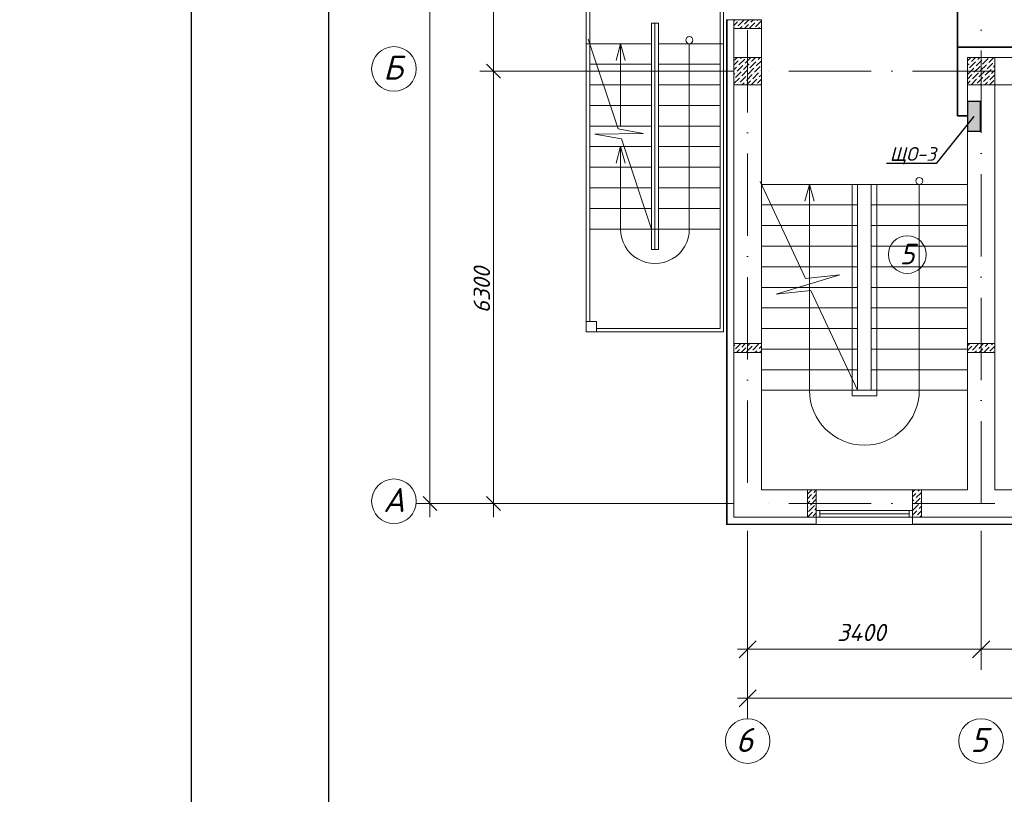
# Model space of a CAD drawing. Header units: millimetres. Extents: x 1114507 to 93926427, y 174473 to 817039.
# Tile 382 of 483: x 1944356 to 1958696, y 762588 to 773875. Entities that reach past the tile are written whole.
import ezdxf
from ezdxf import colors
from ezdxf.entities.mleader import LeaderData, LeaderLine
from ezdxf.math import Vec2, Vec3

# ---------------------------------------------------------------- set-up
doc = ezdxf.new("R2010")
doc.units = ezdxf.units.MM
doc.linetypes.add('ACAD_ISO10W100', pattern=[18, 12, -3, 0, -3])
for name, color, linetype, lineweight in [('expl', 234, 'Continuous', 13), ('PLAN', 250, 'Continuous', 25), ('размеры', 12, 'Continuous', 15)]:
    doc.layers.add(name, color=color, linetype=linetype, lineweight=lineweight)
doc.layers.add('kcd_tx', color=7, linetype='Continuous')
doc.layers.add('RAZMERNAR', color=152, linetype='Continuous')
doc.styles.add('iso', font='isocpeur.TTF')
doc.styles.get("Standard").update_dxf_attribs({"font": 'isocpeui.ttf'})
doc.styles.add('X_ISO', font='isocpeui.ttf')
doc.styles.add('Суннат', font='ariali.ttf', dxfattribs={"height": 250})
doc.linetypes.add('FENCELINE1', pattern='A,6.35,-2.54,[133,ltypeshp.shx,S=2.54,R=0,X=-2.54,Y=0],-2.54,25.4', length=36.83)

# ---------------------------------------------------------------- blocks, each defined once
blk = doc.blocks.new('blokqav3mak')
at = {"color": 1, "linetype": 'ACAD_ISO10W100', "lineweight": 0, "ltscale": 100}
for p, q in [((1599766, 782725), (1599766, 766825)), ((1603166, 782425), (1603166, 766825)), ((1626766, 773125), (1599766, 773125)), ((1626766, 766825), (1599766, 766825))]:
    blk.add_line(p, q, dxfattribs=at)
at = {"lineweight": 0, "ltscale": 100}
for p, q in [((1597416, 775525, 0), (1597416, 769325, 0)), ((1599416, 775525), (1599416, 769325)), ((1597466, 775375, 0), (1597466, 769475, 0)), ((1599366, 775475), (1599366, 773525)), ((1598366, 773825), (1598366, 770525)), ((1598366, 773825), (1598466, 773825)), ((1598416, 773825), (1598416, 770525)), ((1598466, 773825), (1598466, 770525)), ((1599566, 773875), (1599966, 773875)), ((1599566, 773795), (1599566, 766625)), ((1599966, 773795), (1599966, 767025)), ((1597416, 773525), (1598366, 773525)), ((1597880, 772285), (1597444, 773591)), ((1599416, 773525), (1598466, 773525)), ((1599366, 773525), (1599366, 769375)), ((1597466, 773225), (1598366, 773225)), ((1599366, 773225), (1598466, 773225)), ((1610716, 773325), (1602966, 773325)), ((1597466, 772925), (1598366, 772925)), ((1599366, 772925), (1598466, 772925)), ((1602966, 772925), (1602966, 767025)), ((1610716, 772925), (1603366, 772925)), ((1603366, 772925), (1603366, 767025)), ((1597466, 772625), (1598366, 772625)), ((1599366, 772625), (1598466, 772625)), ((1597466, 772325), (1598366, 772325)), ((1597539, 772207), (1598243, 772215)), ((1598243, 772215), (1597880, 772285)), ((1599366, 772325), (1598466, 772325)), ((1597929, 772138), (1597539, 772207)), ((1598366, 770825), (1597929, 772138)), ((1597466, 772025), (1598366, 772025)), ((1599366, 772025), (1598466, 772025)), ((1597466, 771725), (1598366, 771725)), ((1599366, 771725), (1598466, 771725)), ((1600606, 770104), (1599946, 771519)), ((1597466, 771425), (1598366, 771425)), ((1599366, 771425), (1598466, 771425)), ((1602966, 771475), (1599966, 771475)), ((1601366, 768475), (1601366, 771475)), ((1601566, 768475), (1601566, 771475)), ((1597466, 771125), (1598366, 771125)), ((1599366, 771125), (1598466, 771125)), ((1601366, 771175), (1599966, 771175)), ((1602966, 771175), (1601566, 771175)), ((1597466, 770825), (1598366, 770825)), ((1598366, 770825), (1598416, 770825)), ((1598466, 770825), (1598416, 770825)), ((1599366, 770825), (1598466, 770825)), ((1601366, 770875), (1599966, 770875)), ((1602966, 770875), (1601566, 770875)), ((1598466, 770525, 0), (1598366, 770525, 0)), ((1601366, 770575), (1599966, 770575)), ((1602966, 770575), (1601566, 770575)), ((1601366, 770275), (1599966, 770275)), ((1602966, 770275), (1601566, 770275)), ((1600180, 769875), (1601110, 770158)), ((1601110, 770158), (1600606, 770104)), ((1601366, 769975), (1599966, 769975)), ((1600687, 769930), (1600180, 769875)), ((1601366, 768475), (1600687, 769930)), ((1602966, 769975), (1601566, 769975)), ((1601366, 769675), (1599966, 769675)), ((1602966, 769675), (1601566, 769675)), ((1597566, 769375, 0), (1599366, 769375, 0)), ((1601366, 769375), (1599966, 769375)), ((1602966, 769375), (1601566, 769375)), ((1597416, 769325, 0), (1599416, 769325, 0)), ((1601366, 769075), (1599966, 769075)), ((1602966, 769075), (1601566, 769075)), ((1601366, 768775), (1599966, 768775)), ((1602966, 768775), (1601566, 768775)), ((1602966, 768475), (1599966, 768475)), ((1599966, 767025), (1600636, 767025)), ((1600766, 767025), (1600766, 766625)), ((1602166, 767025), (1600766, 767025)), ((1602166, 767025), (1602166, 766625)), ((1602296, 767025), (1602966, 767025)), ((1603366, 767025), (1604366, 767025)), ((1599566, 766625), (1600636, 766625)), ((1602296, 766625), (1604366, 766625)), ((1602166, 766518), (1600766, 766518))]:
    blk.add_line(p, q, dxfattribs=at)
at = {"color": 252, "lineweight": 0, "ltscale": 100}
for p, q in [((1599459, 773875), (1599459, 766518)), ((1599459, 773875), (1599566, 773875)), ((1600766, 766625), (1600766, 766518)), ((1602166, 766625), (1602166, 766518)), ((1599459, 766518), (1600766, 766518)), ((1602166, 766518), (1604366, 766518))]:
    blk.add_line(p, q, dxfattribs=at)
at = {"color": 32, "lineweight": 0, "ltscale": 100}
for p, q in [((1599466, 773875), (1599466, 766525)), ((1599466, 766525), (1600766, 766525)), ((1602166, 766525), (1604366, 766525))]:
    blk.add_line(p, q, dxfattribs=at)
at = {"linetype": 'Continuous', "lineweight": 0, "ltscale": 100}
for p, q in [((1599566, 773860, 0), (1599582, 773875, 0)), ((1599566, 773792, 0), (1599619, 773845, 0)), ((1599627, 773786, 0), (1599712, 773870, 0)), ((1599636, 773862, 0), (1599636, 773862, 0)), ((1599703, 773794, 0), (1599703, 773794, 0)), ((1599720, 773811, 0), (1599784, 773875, 0)), ((1599721, 773745, 0), (1599779, 773803, 0)), ((1599789, 773745, 0), (1599872, 773828, 0)), ((1599796, 773820, 0), (1599796, 773820, 0)), ((1599813, 773837, 0), (1599851, 773875, 0)), ((1599880, 773769, 0), (1599964, 773853, 0)), ((1599888, 773845, 0), (1599888, 773845, 0)), ((1599905, 773862, 0), (1599919, 773875, 0)), ((1599587, 773745, 0), (1599594, 773752, 0)), ((1599611, 773769, 0), (1599611, 773769, 0)), ((1599654, 773745, 0), (1599686, 773778, 0)), ((1599863, 773752, 0), (1599863, 773752, 0)), ((1599923, 773745, 0), (1599939, 773761, 0)), ((1599956, 773778, 0), (1599956, 773778, 0)), ((1599566, 773212), (1599630, 773276)), ((1599572, 773285), (1599612, 773325)), ((1599639, 773217), (1599723, 773302)), ((1599647, 773293), (1599647, 773293)), ((1599664, 773310), (1599679, 773325)), ((1599706, 773150), (1599790, 773234)), ((1599715, 773226), (1599715, 773226)), ((1599732, 773243), (1599814, 773325)), ((1599740, 773318), (1599740, 773318)), ((1599799, 773175), (1599883, 773260)), ((1599807, 773251), (1599807, 773251)), ((1599824, 773268), (1599881, 773325)), ((1599891, 773201), (1599966, 773275)), ((1599900, 773276), (1599900, 773276)), ((1599917, 773293), (1599949, 773325)), ((1602966, 773277), (1603014, 773325)), ((1602966, 773210), (1602991, 773234)), ((1602999, 773175), (1603084, 773260)), ((1603008, 773251), (1603008, 773251)), ((1603025, 773268), (1603082, 773325)), ((1603092, 773201), (1603176, 773285)), ((1603100, 773276), (1603100, 773276)), ((1603117, 773293), (1603149, 773325)), ((1603159, 773133), (1603244, 773217)), ((1603185, 773226), (1603269, 773310)), ((1603193, 773302), (1603193, 773302)), ((1603210, 773318), (1603217, 773325)), ((1603252, 773158), (1603336, 773243)), ((1603260, 773234), (1603260, 773234)), ((1603277, 773251), (1603351, 773325)), ((1603353, 773260), (1603353, 773260)), ((1599566, 773145), (1599605, 773184)), ((1599566, 773077), (1599580, 773091)), ((1599588, 773032), (1599673, 773116)), ((1599597, 773108), (1599597, 773108)), ((1599614, 773125), (1599698, 773209)), ((1599622, 773201), (1599622, 773201)), ((1599681, 773057), (1599765, 773142)), ((1599689, 773133), (1599689, 773133)), ((1599748, 772990), (1599833, 773074)), ((1599774, 773083), (1599858, 773167)), ((1599782, 773158), (1599782, 773158)), ((1599841, 773015), (1599925, 773100)), ((1599849, 773091), (1599849, 773091)), ((1599866, 773108), (1599950, 773192)), ((1599875, 773184), (1599875, 773184)), ((1599934, 773041), (1599966, 773073)), ((1599942, 773116), (1599942, 773116)), ((1599959, 773133), (1599966, 773141)), ((1602966, 773008), (1603033, 773074)), ((1602974, 773083), (1603058, 773167)), ((1602983, 773158), (1602983, 773158)), ((1603041, 773015), (1603126, 773100)), ((1603050, 773091), (1603050, 773091)), ((1603067, 773108), (1603151, 773192)), ((1603075, 773184), (1603075, 773184)), ((1603134, 773041), (1603218, 773125)), ((1603142, 773116), (1603142, 773116)), ((1603168, 773209), (1603168, 773209)), ((1603227, 773066), (1603311, 773150)), ((1603235, 773142), (1603235, 773142)), ((1603294, 772999), (1603366, 773071)), ((1603302, 773074), (1603302, 773074)), ((1603319, 773091), (1603366, 773138)), ((1603328, 773167), (1603328, 773167)), ((1603345, 773184), (1603366, 773206)), ((1599566, 772943), (1599647, 773024)), ((1599572, 773015), (1599572, 773015)), ((1599616, 772925), (1599622, 772931)), ((1599639, 772948), (1599639, 772948)), ((1599656, 772965), (1599740, 773049)), ((1599664, 773041), (1599664, 773041)), ((1599683, 772925), (1599715, 772956)), ((1599732, 772973), (1599732, 772973)), ((1599751, 772925), (1599807, 772982)), ((1599757, 773066), (1599757, 773066)), ((1599818, 772925), (1599900, 773007)), ((1599824, 772999), (1599824, 772999)), ((1599891, 772931), (1599891, 772931)), ((1599908, 772948), (1599966, 773006)), ((1599917, 773024), (1599917, 773024)), ((1599953, 772925), (1599966, 772939)), ((1602966, 772940), (1603008, 772982)), ((1603019, 772925), (1603100, 773007)), ((1603025, 772999), (1603025, 772999)), ((1603092, 772931), (1603092, 772931)), ((1603109, 772948), (1603193, 773032)), ((1603117, 773024), (1603117, 773024)), ((1603153, 772925), (1603168, 772940)), ((1603185, 772956), (1603185, 772956)), ((1603201, 772973), (1603286, 773057)), ((1603210, 773049), (1603210, 773049)), ((1603221, 772925), (1603260, 772965)), ((1603277, 772982), (1603277, 772982)), ((1603288, 772925), (1603353, 772990)), ((1603361, 772931), (1603366, 772936)), ((1599566, 769124, 0), (1599579, 769136, 0)), ((1599570, 769060, 0), (1599570, 769060, 0)), ((1599587, 769077, 0), (1599665, 769155, 0)), ((1599595, 769153, 0), (1599595, 769153, 0)), ((1599602, 769025, 0), (1599646, 769069, 0)), ((1599663, 769086, 0), (1599663, 769086, 0)), ((1599670, 769025, 0), (1599738, 769094, 0)), ((1599680, 769102, 0), (1599732, 769155, 0)), ((1599747, 769035, 0), (1599831, 769119, 0)), ((1599755, 769111, 0), (1599755, 769111, 0)), ((1599772, 769128, 0), (1599800, 769155, 0)), ((1599839, 769060, 0), (1599924, 769145, 0)), ((1599848, 769136, 0), (1599848, 769136, 0)), ((1599865, 769153, 0), (1599867, 769155, 0)), ((1599915, 769069, 0), (1599915, 769069, 0)), ((1599932, 769086, 0), (1599966, 769120, 0)), ((1602966, 769054, 0), (1603032, 769119, 0)), ((1602973, 769128, 0), (1603000, 769155, 0)), ((1603040, 769060, 0), (1603124, 769145, 0)), ((1603048, 769136, 0), (1603048, 769136, 0)), ((1603065, 769153, 0), (1603067, 769155, 0)), ((1603116, 769069, 0), (1603116, 769069, 0)), ((1603133, 769086, 0), (1603202, 769155, 0)), ((1603139, 769025, 0), (1603192, 769077, 0)), ((1603207, 769025, 0), (1603284, 769102, 0)), ((1603208, 769094, 0), (1603208, 769094, 0)), ((1603225, 769111, 0), (1603269, 769155, 0)), ((1603293, 769043, 0), (1603366, 769117, 0)), ((1603301, 769119, 0), (1603301, 769119, 0)), ((1603318, 769136, 0), (1603337, 769155, 0)), ((1599804, 769025, 0), (1599806, 769027, 0)), ((1599823, 769043, 0), (1599823, 769043, 0)), ((1599872, 769025, 0), (1599898, 769052, 0)), ((1599939, 769025, 0), (1599966, 769052, 0)), ((1603005, 769025, 0), (1603006, 769027, 0)), ((1603023, 769043, 0), (1603023, 769043, 0)), ((1603072, 769025, 0), (1603099, 769052, 0)), ((1603276, 769027, 0), (1603276, 769027, 0)), ((1603342, 769025, 0), (1603351, 769035, 0)), ((1600636, 766895, 0), (1600696, 766954, 0)), ((1600637, 766962, 0), (1600700, 767025, 0)), ((1600704, 766895, 0), (1600766, 766957, 0)), ((1600712, 766971, 0), (1600712, 766971, 0)), ((1600729, 766987, 0), (1600766, 767025, 0)), ((1602166, 766991, 0), (1602200, 767025, 0)), ((1602166, 766924, 0), (1602213, 766971, 0)), ((1602196, 766819, 0), (1602280, 766903, 0)), ((1602221, 766912, 0), (1602296, 766987, 0)), ((1602230, 766987, 0), (1602230, 766987, 0)), ((1602247, 767004, 0), (1602267, 767025, 0)), ((1600636, 766827, 0), (1600670, 766861, 0)), ((1600636, 766760, 0), (1600645, 766769, 0)), ((1600653, 766710, 0), (1600738, 766794, 0)), ((1600662, 766785, 0), (1600662, 766785, 0)), ((1600679, 766802, 0), (1600763, 766886, 0)), ((1600687, 766878, 0), (1600687, 766878, 0)), ((1600754, 766811, 0), (1600754, 766811, 0)), ((1602166, 766857, 0), (1602188, 766878, 0)), ((1602171, 766726, 0), (1602255, 766811, 0)), ((1602179, 766802, 0), (1602179, 766802, 0)), ((1602205, 766895, 0), (1602205, 766895, 0)), ((1602264, 766752, 0), (1602296, 766785, 0)), ((1602272, 766828, 0), (1602272, 766828, 0)), ((1602289, 766844, 0), (1602296, 766852, 0)), ((1600636, 766625, 0), (1600712, 766701, 0)), ((1600637, 766693, 0), (1600637, 766693, 0)), ((1600704, 766625, 0), (1600704, 766625, 0)), ((1600721, 766642, 0), (1600766, 766688, 0)), ((1600729, 766718, 0), (1600729, 766718, 0)), ((1600746, 766735, 0), (1600766, 766755, 0)), ((1602166, 766655, 0), (1602230, 766718, 0)), ((1602204, 766625, 0), (1602205, 766625, 0)), ((1602221, 766642, 0), (1602221, 766642, 0)), ((1602238, 766659, 0), (1602296, 766717, 0)), ((1602247, 766735, 0), (1602247, 766735, 0)), ((1602272, 766625, 0), (1602296, 766650, 0))]:
    blk.add_line(p, q, dxfattribs=at)
at = {"color": 0, "linetype": 'ByBlock', "lineweight": 0}
for p, q in [((1595964, 773225), (1596164, 773025)), ((1596164, 773025), (1595964, 773225)), ((1595039, 766925), (1595239, 766725)), ((1595964, 766925), (1596164, 766725)), ((1599891, 764826), (1599641, 764576)), ((1603291, 764826), (1603041, 764576)), ((1603041, 764576), (1603291, 764826)), ((1599891, 764112), (1599641, 763862))]:
    blk.add_line(p, q, dxfattribs=at)
at = {"color": 204, "linetype": 'FENCELINE1', "lineweight": 0, "ltscale": 20}
for p, q in [((1601286, 771475), (1601286, 768395)), ((1601646, 768395), (1601646, 771475)), ((1601286, 768395), (1601646, 768395))]:
    blk.add_line(p, q, dxfattribs=at)
at = {"color": 5, "lineweight": 0}
for p, q in [((1600766, 766725), (1600816, 766725)), ((1600766, 766625), (1600766, 766725)), ((1600816, 766625), (1600766, 766625)), ((1602116, 766725), (1600816, 766725)), ((1600816, 766725), (1600816, 766625)), ((1602116, 766675), (1600816, 766675)), ((1602116, 766625), (1600816, 766625)), ((1602166, 766725), (1602116, 766725)), ((1602116, 766725), (1602116, 766625)), ((1602116, 766625), (1602166, 766625)), ((1602166, 766625), (1602166, 766725))]:
    blk.add_line(p, q, dxfattribs=at)
at = {"layer": 'expl', "lineweight": 0}
for p, q in [((1597916, 773525), (1597849, 773282)), ((1597916, 773525), (1597849, 773282)), ((1597916, 772325), (1597916, 773525)), ((1597916, 773525), (1597984, 773282)), ((1597916, 773525), (1597916, 772325)), ((1597916, 773525), (1597984, 773282)), ((1598916, 773525), (1598916, 770825)), ((1597916, 772025), (1597849, 771782)), ((1597916, 770825), (1597916, 772025)), ((1597916, 772025), (1597984, 771782)), ((1600666, 771475), (1600599, 771232)), ((1600666, 771475), (1600734, 771232)), ((1600666, 771475), (1600666, 768475)), ((1602266, 771475), (1602266, 768475))]:
    blk.add_line(p, q, dxfattribs=at)
for centre, radius in [((1598916, 773577), 51.4), ((1602266, 771525), 50)]:
    blk.add_circle(centre, radius, dxfattribs=at)
for centre, radius, start, end in [((1598416, 770821, 0), 500, 179.5758, 0.4242), ((1601466, 768475), 800, 180, 0)]:
    blk.add_arc(centre, radius, start, end, dxfattribs=at)
at = {"layer": 'kcd_tx', "color": 152, "lineweight": 0, "ltscale": 100}
for p, q in [((1595139, 766625), (1595139, 782625)), ((1596064, 776325), (1596064, 772925)), ((1596064, 773325), (1596064, 766625)), ((1599566, 773125), (1595864, 773125)), ((1599566, 773125), (1595864, 773125)), ((1599566, 766825), (1594939, 766825)), ((1599566, 766825), (1595864, 766825))]:
    blk.add_line(p, q, dxfattribs=at)
at = {"layer": 'PLAN', "color": 158, "lineweight": 0}
for centre in [(1594614, 773158), (1594614, 766858), (1599766, 763363), (1603166, 763363)]:
    blk.add_circle(centre, 325, dxfattribs=at)
at = {"layer": 'RAZMERNAR', "lineweight": 0, "ltscale": 100}
for p, q in [((1599766, 766425), (1599766, 764401)), ((1599766, 766425), (1599766, 763687)), ((1603166, 766425), (1603166, 764401)), ((1603166, 766425), (1603166, 764401)), ((1603316, 764701), (1599616, 764701)), ((1612916, 764701), (1603016, 764701)), ((1626916, 763987), (1599616, 763987))]:
    blk.add_line(p, q, dxfattribs=at)
at = {"layer": 'размеры', "lineweight": 0, "ltscale": 5}
for p, q in [((1599566, 773745), (1599566, 773875)), ((1599566, 773875), (1599966, 773875)), ((1599966, 773875), (1599966, 773745)), ((1599966, 773745), (1599566, 773745)), ((1599966, 773325), (1599566, 773325)), ((1599566, 773325), (1599566, 772925)), ((1599966, 772925), (1599966, 773325)), ((1603366, 773325), (1602966, 773325)), ((1602966, 773325), (1602966, 772925)), ((1603366, 772925), (1603366, 773325)), ((1599566, 772925), (1599966, 772925)), ((1602966, 772925), (1603366, 772925)), ((1597566, 769475, 0), (1597416, 769475, 0)), ((1597416, 769475, 0), (1597416, 769325, 0)), ((1597566, 769325, 0), (1597566, 769475, 0)), ((1597416, 769325, 0), (1597566, 769325, 0)), ((1599566, 769025), (1599566, 769155)), ((1599566, 769155), (1599966, 769155)), ((1599966, 769155), (1599566, 769155)), ((1599566, 769155), (1599566, 769025)), ((1599966, 769155), (1599966, 769025)), ((1599966, 769025), (1599966, 769155)), ((1602966, 769025), (1602966, 769155)), ((1602966, 769155), (1603366, 769155)), ((1603366, 769155), (1602966, 769155)), ((1602966, 769155), (1602966, 769025)), ((1603366, 769155), (1603366, 769025)), ((1603366, 769025), (1603366, 769155)), ((1599966, 769025), (1599566, 769025)), ((1599566, 769025), (1599966, 769025)), ((1603366, 769025), (1602966, 769025)), ((1602966, 769025), (1603366, 769025)), ((1600766, 767025), (1600636, 767025)), ((1600636, 767025), (1600636, 766625)), ((1600766, 766625), (1600766, 767025)), ((1602296, 767025), (1602166, 767025)), ((1602166, 767025), (1602166, 766625)), ((1602296, 766625), (1602296, 767025)), ((1600636, 766625), (1600766, 766625)), ((1602166, 766625), (1602296, 766625))]:
    blk.add_line(p, q, dxfattribs=at)
at = {"layer": 'kcd_tx', "color": 152, "lineweight": 0}
blk.add_text('6300', height=240, rotation=90, dxfattribs=at).set_placement((1596014, 769599))
at = {"layer": 'PLAN', "lineweight": 0}
for s, p in [('Б', (1594458, 773001)), ('A', (1594457, 766701)), ('6', (1599593, 763205)), ('5', (1603009, 763205))]:
    blk.add_text(s, height=350, dxfattribs=at).set_placement(p)
at = {"layer": 'RAZMERNAR', "lineweight": 0}
blk.add_text('3400', height=250, dxfattribs=at).set_placement((1601068, 764821))
blk = doc.blocks.new('цйвыа')
at = {"lineweight": 30}
h = blk.add_hatch(color=256, dxfattribs=at)
h.dxf.hatch_style = 1
h.paths.add_polyline_path([(2412585, 1762523), (2412393, 1762523), (2412393, 1762090), (2412585, 1762090)])
blk.add_lwpolyline([(2412393, 1762090), (2412585, 1762090), (2412585, 1762523), (2412393, 1762523)], close=True, dxfattribs=at)
blk = doc.blocks.new('_Dot')
at = {"color": 0, "linetype": 'ByBlock', "lineweight": -2}
blk.add_line((-0.5, 0), (-1, 0), dxfattribs=at)
at = {"color": 0, "linetype": 'ByBlock', "const_width": 0.5}
blk.add_lwpolyline([(-0.25, 0, 1), (0.25, 0, 1)], format="xyb", close=True, dxfattribs=at)

msp = doc.modelspace()

# ---------------------------------------------------------------- linework, layer by layer
at = {"color": 4, "lineweight": 35, "ltscale": 100}
for p, q in [((1958016.1, 772474.3), (1958016.1, 775775.1)), ((1960617.1, 773475.1), (1958016.1, 773475.1)), ((1958166.1, 772474.3), (1958016.1, 772474.3))]:
    msp.add_line(p, q, dxfattribs=at)
at = {"color": 5, "elevation": 0}
msp.add_lwpolyline([(1946856.1, 785471.7), (1999714.2, 785471.7), (1999714.2, 755771.7), (1946856.1, 755771.7)], close=True, dxfattribs=at)
at = {"color": 5, "lineweight": 30, "elevation": 0}
msp.add_lwpolyline([(1948856.1, 784971.7), (1999214.2, 784971.7), (1999214.2, 756271.7), (1948856.1, 756271.7)], close=True, dxfattribs=at)
at = {"layer": 'Defpoints', "color": 3, "linetype": 'ByBlock', "elevation": 0}
msp.add_lwpolyline([(1946856.1, 785471.7), (1988856.1, 785471.7), (1988856.1, 755771.7), (1946856.1, 755771.7)], close=True, dxfattribs=at)
at = {"layer": 'expl', "lineweight": 0}
msp.add_circle((1957283.5, 770452.6), 275.1, dxfattribs=at)

# ---------------------------------------------------------------- block references
at = {"color": 0}
msp.add_blockref('blokqav3mak', (355192.3, 0), dxfattribs=at)
at = {"color": 1, "lineweight": 5, "rotation": 180}
msp.add_blockref('цйвыа', (4370743.2, 2534773.4), dxfattribs=at)

# ---------------------------------------------------------------- texts
at = {"ltscale": 10, "char_height": 192.653, "width": 2280.039, "attachment_point": 1, "style": 'iso'}
for insert in [(1845877.5, 775020.6, 612.5), (1855989.2, 774980.2, 612.5), (1903620.9, 775053.8, 612.5), (1844725.1, 769564.4, 612.5), (1858709.8, 769564.4, 612.5), (1902468.4, 769564.4, 612.5), (1916453.1, 769564.4, 612.5)]:
    msp.add_mtext('\\pi128.59205;{\\LВнутренний блок\\P\\pi648.75481;\\l\\C6;Фанкойл \\P\\pi306.79596;\\C0;N=0,05 квт 1ф}', dxfattribs=dict(at, insert=insert))
at = {"lineweight": 0, "insert": (1957390.4, 770610.8), "char_height": 300, "width": 349.19, "attachment_point": 3}
msp.add_mtext('5', dxfattribs=at)
at = {"color": 0, "insert": (1658556.4, 769145.4), "char_height": 200, "width": 5434.652, "attachment_point": 1, "style": 'Суннат'}
msp.add_mtext('\\pi1694.65184;{\\fISOCPEUR|b0|i0|c204|p34;\\LВвод от солнечных панелей к \\fISOCPEUR|b0|i0|c0|p34;\\P\\pi3194.65184;\\fISOCPEUR|b0|i0|c204|p34;инвертор с крыши }', dxfattribs=at)

# ---------------------------------------------------------------- leaders
at = {"lineweight": 0}
ml = msp.add_multileader_mtext('Standard', dxfattribs=at)
ml.set_content('\\A1;ЩО-3', color=256, style='X_ISO')
ml.set_leader_properties()
ml.set_arrow_properties(name='DOT')
ml.build(insert=Vec2(0, 0))
ml.multileader.update_dxf_attribs({"text_left_attachment_type": 6, "text_right_attachment_type": 6, "dogleg_length": 0.36, "arrow_head_size": 10})
ctx = ml.context
ctx.base_point, ctx.char_height, ctx.arrow_head_size, ctx.landing_gap_size, ctx.plane_origin = Vec3(1957001.2, 771778.3), 200, 10, 1, Vec3(1955983, 771740.5)
ctx.left_attachment, ctx.right_attachment, ctx.text_align_type = 6, 6, 2
notes = []
notes.append((ctx, [(1, (1, 1, 0), (1957702.1, 771778.3), (-1, 0), 0.36, [(0, [(1958254.4, 772466.9)], 0, [])])]))
ctx.mtext.insert, ctx.mtext.width, ctx.mtext.alignment, ctx.mtext.flow_direction = Vec3(1957700.7, 772018.3), 2147.602, 3, 5
for ctx, leaders in notes:
    for number, flags, end, landing, length, lines in leaders:
        leader = LeaderData()
        leader.index, (leader.has_last_leader_line, leader.has_dogleg_vector, leader.attachment_direction) = number, flags
        leader.last_leader_point, leader.dogleg_vector, leader.dogleg_length = Vec3(end), Vec3(landing), length
        for number, points, colour, breaks in lines:
            line = LeaderLine()
            line.index, line.vertices, line.color, line.breaks = number, Vec3.list(points), colors.encode_raw_color(colour), breaks
            leader.lines.append(line)
        ctx.leaders.append(leader)

doc.saveas('drawing.dxf')
